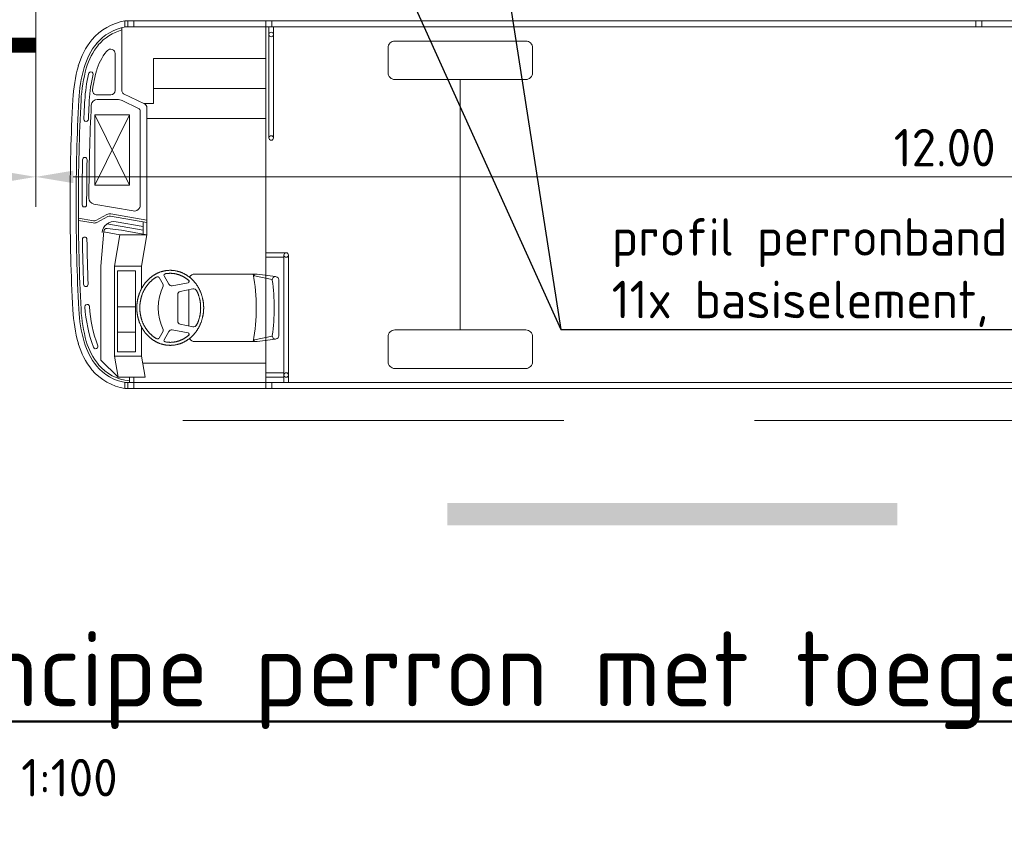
# Model space of a CAD drawing. Header units: metres. Extents: x -699 to 2316, y -1199 to 781.
# Tile 526 of 593: x 1160.99 to 1167.55, y -285.25 to -279.84. Entities that reach past the tile are written whole.
import ezdxf
from ezdxf import colors
from ezdxf.entities.mleader import LeaderData, LeaderLine
from ezdxf.math import Vec2, Vec3

# ---------------------------------------------------------------- set-up
doc = ezdxf.new("R2010")
doc.units = ezdxf.units.M
doc.header["$PDMODE"] = 1
doc.linetypes.add('HIDDENX2', pattern=[19.05, 12.7, -6.35])
doc.linetypes.add('VW-3-3_STREEP', pattern=[6, 3, -3])
for name, color, linetype, lineweight in [('N-WE-VH-KANTVERHARDING-G', 210, 'Continuous', 35), ('N-WE-VW-MARKERING_LANGS_STREEP_33-G', 7, 'VW-3-3_STREEP', 13), ('N-WE-VW-MARKERING_LANGS_STREEP_DOORGETROKKEN-G', 7, 'Continuous', 13), ('X-XX-AL-AANKLEDING-G', 7, 'Continuous', 35), ('X-XX-AL-M', 7, 'Continuous', 18), ('X-XX-AL-T25', 7, 'Continuous', 25), ('X-XX-AL-T50', 130, 'Continuous', 50)]:
    doc.layers.add(name, color=color, linetype=linetype, lineweight=lineweight)
doc.styles.add('NLCS-ISO-M100-T25', font='NLCS-ISO.ttf', dxfattribs={"height": 0.25})
doc.styles.add('NLCS-ISO-M100-T50', font='NLCS-ISO.ttf', dxfattribs={"height": 0.5})
doc.dimstyles.new('NLCS-M100-T25-PIJL_A_L2_H1', dxfattribs={"dimscale": 0.1, "dimtxt": 2.5, "dimasz": 2.5, "dimexe": 2, "dimexo": 2, "dimgap": 0.7, "dimtad": 1, "dimzin": 0, "dimdsep": 46, "dimtxsty": 'NLCS-ISO-M100-T25', "dimcen": 0, "dimdle": 2, "dimclrd": 256, "dimclre": 256, "dimclrt": 256, "dimadec": 1, "dimazin": 0, "dimtfac": 1, "dimtdec": 3, "dimtofl": 0, "dimtmove": 0, "dimatfit": 3, "dimfxl": 2, "dimtfillclr": 256, "dimtolj": 1, "dimtzin": 0, "dimlwd": -1, "dimlwe": -1, "dimarcsym": 0})

# ---------------------------------------------------------------- blocks, each defined once
blk = doc.blocks.new('bus12metertypetekening')
at = {"color": 253, "lineweight": 5}
for p, q in [((11.665, 1.225), (0.365, 1.225)), ((0.365, 1.225), (0.365, 1.185)), ((0.3684, 1.185), (11.6623, 1.185)), ((0.385, 1.225), (0.385, 1.185)), ((0.425, 1.225), (0.425, 1.185)), ((1.305, 1.225), (1.305, 1.185)), ((1.305, 1.185), (1.305, 0.23)), ((1.325, 1.185), (1.325, 0.445)), ((1.345, 1.225), (1.345, 1.185)), ((1.355, 1.185), (1.355, 0.445)), ((6.035, 1.185), (6.035, 1.225)), ((6.075, 1.185), (6.075, 1.225)), ((0.345, 1.18), (0.345, 0.7576)), ((0.3, 1.0069), (0.3, 0.7617)), ((1.305, 0.975), (0.555, 0.975)), ((0.555, 0.675), (0.555, 0.975)), ((2.6, 0.8347), (2.6, -0.8347)), ((0.27, 0.7317), (0.1791, 0.7317)), ((0.495, 0.6732), (0.3563, 0.7396)), ((1.305, 0.775), (0.555, 0.775)), ((0.3131, 0.7017), (0.1808, 0.7017)), ((0.4556, 0.6421), (0.3477, 0.6938)), ((0.555, 0.675), (0.4911, 0.675)), ((0.1652, 0.1298), (0.1652, 0.5998)), ((0.395, 0.1298), (0.1652, 0.5998)), ((0.1652, 0.1298), (0.395, 0.5998)), ((0.395, 0.5998), (0.1652, 0.5998)), ((0.395, 0.1298), (0.395, 0.5998)), ((0.467, -0.0022), (0.467, 0.6241)), ((0.512, -0.2), (0.512, 0.6461)), ((1.305, 0.575), (0.512, 0.575)), ((1.305, 0.23), (1.305, -0.4707)), ((0.395, 0.1298), (0.1652, 0.1298)), ((0.4201, -0.0416), (0.158, 0.0046)), ((0.1714, -0.1041), (0.2449, -0.065)), ((0.512, -0.1035), (0.2707, -0.061)), ((0.1553, -0.1066), (0.0551, -0.089)), ((0.1527, -0.1214), (0.0552, -0.1042)), ((0.1784, -0.1173), (0.252, -0.0783)), ((0.487, -0.1702), (0.2454, -0.1276)), ((0.512, -0.1188), (0.268, -0.0757)), ((0.487, -0.1448), (0.3069, -0.1131)), ((0.487, -0.1956), (0.487, -0.1144)), ((0.205, -0.41), (0.224, -0.1769)), ((0.332, -0.2), (0.2237, -0.1809)), ((0.3412, -0.1699), (0.2463, -0.1586)), ((0.512, -0.2), (0.3412, -0.1699)), ((0.295, -0.41), (0.332, -0.2)), ((0.512, -0.2), (0.332, -0.2)), ((0.475, -0.41), (0.512, -0.2)), ((1.44, -0.32), (1.305, -0.32)), ((1.425, -0.35), (1.305, -0.35)), ((1.425, -1.185), (1.425, -0.335)), ((1.455, -1.185), (1.455, -0.335)), ((0.205, -1.0355), (0.205, -0.41)), ((0.295, -1.01), (0.295, -0.41)), ((0.295, -0.41), (0.475, -0.41)), ((0.315, -0.98), (0.315, -0.44)), ((0.315, -0.44), (0.435, -0.44)), ((0.435, -0.98), (0.435, -0.44)), ((0.475, -0.56), (0.475, -0.41)), ((0.6194, -0.5324), (0.5925, -0.4854)), ((0.6581, -0.5296), (0.6264, -0.4741)), ((0.7869, -0.5204), (0.6789, -0.5394)), ((0.79, -0.5185), (0.79, -0.504)), ((1.2333, -0.462), (0.83, -0.462)), ((1.3463, -0.4972), (1.2283, -0.4732)), ((1.2466, -0.4629), (1.3689, -0.4792)), ((1.305, -0.9033), (1.305, -0.4707)), ((1.3689, -0.4792), (1.3726, -0.4797)), ((1.39, -0.4995), (1.39, -0.687)), ((0.8166, -0.5608), (0.7328, -0.5786)), ((0.79, -0.8076), (0.79, -0.5664)), ((0.717, -0.7758), (0.717, -0.5982)), ((0.435, -0.68), (0.315, -0.68)), ((1.39, -0.8745), (1.39, -0.687)), ((0.435, -0.85), (0.315, -0.85)), ((0.475, -1.01), (0.475, -0.8137)), ((0.6194, -0.8416), (0.5925, -0.8886)), ((0.6581, -0.8443), (0.6264, -0.8999)), ((0.7869, -0.8535), (0.6789, -0.8346)), ((0.8166, -0.8132), (0.7328, -0.7954)), ((0.79, -0.87), (0.79, -0.8555)), ((1.2333, -0.912), (0.83, -0.912)), ((1.3463, -0.8768), (1.2283, -0.9008)), ((1.2466, -0.9111), (1.3689, -0.8948)), ((1.305, -1.185), (1.305, -0.9033)), ((1.3689, -0.8948), (1.3726, -0.8943)), ((0.435, -0.98), (0.315, -0.98)), ((0.205, -1.0355), (0.3197, -1.15)), ((0.475, -1.01), (0.295, -1.01)), ((0.295, -1.01), (0.3197, -1.15)), ((0.475, -1.01), (0.4997, -1.15)), ((1.305, -1.055), (0.4829, -1.055)), ((0.3197, -1.15), (0.4997, -1.15)), ((0.395, -1.185), (0.395, -1.15)), ((0.425, -1.185), (0.425, -1.15)), ((1.425, -1.12), (1.305, -1.12)), ((1.425, -1.15), (1.305, -1.15)), ((11.6623, -1.185), (0.365, -1.185)), ((0.365, -1.225), (0.365, -1.185)), ((11.665, -1.225), (0.365, -1.225)), ((0.385, -1.225), (0.385, -1.185)), ((0.425, -1.225), (0.425, -1.185)), ((0.425, -1.185), (0.4258, -1.185)), ((1.305, -1.225), (1.305, -1.185)), ((1.345, -1.225), (1.345, -1.185))]:
    blk.add_line(p, q, dxfattribs=at)
at = {"color": 253, "lineweight": 5, "flags": 128}
for points in [[(2.1639, 0.8347, -0.414214), (2.1189, 0.8797), (2.1189, 1.0461, -0.414214), (2.1639, 1.0911), (3.0361, 1.0911, -0.414214), (3.0811, 1.0461), (3.0811, 0.8797, -0.414214), (3.0361, 0.8347)], [(2.1639, -0.8347, 0.414214), (2.1189, -0.8797), (2.1189, -1.0461, 0.414214), (2.1639, -1.0911), (3.0361, -1.0911, 0.414214), (3.0811, -1.0461), (3.0811, -0.8797, 0.414214), (3.0361, -0.8347)]]:
    blk.add_lwpolyline(points, format="xyb", close=True, dxfattribs=at)
at = {"color": 253, "lineweight": 5}
blk.add_lwpolyline([(0.888, -0.687, 0.177238), (0.8881, -0.6874, 0.102788), (0.8886, -0.6877, 0.064206), (0.8892, -0.6879, 0.050703), (0.89, -0.688, 0.050703), (0.8907, -0.6879, 0.064206), (0.8914, -0.6877, 0.102788), (0.8918, -0.6874, 0.177238), (0.892, -0.687, 0.177238), (0.8918, -0.6866, 0.102788), (0.8914, -0.6863, 0.064206), (0.8907, -0.6861, 0.050703), (0.89, -0.686, 0.050703), (0.8892, -0.6861, 0.064206), (0.8886, -0.6863, 0.102788), (0.8881, -0.6866, 0.177238)], format="xyb", close=True, dxfattribs=at)
for points in [[(0.667, -0.937, 0), (0.6699, -0.937, 0), (0.6728, -0.9369, 0), (0.6757, -0.9368, 0), (0.6786, -0.9367, 0), (0.6814, -0.9365, 0), (0.6843, -0.9362, 0), (0.6872, -0.936, 0), (0.6901, -0.9357, 0), (0.693, -0.9353, 0), (0.6958, -0.9349, 0), (0.6987, -0.9345, 0), (0.7016, -0.934, 0), (0.7044, -0.9334, 0), (0.7073, -0.9329, 0), (0.7101, -0.9323, 0), (0.7129, -0.9316, 0), (0.7158, -0.9309, 0), (0.7186, -0.9302, 0), (0.7214, -0.9294, 0), (0.7242, -0.9286, 0), (0.727, -0.9278, 0), (0.7298, -0.9269, 0), (0.7325, -0.9259, 0), (0.7353, -0.925, 0), (0.738, -0.9239, 0), (0.7408, -0.9229, 0), (0.7435, -0.9218, 0), (0.7462, -0.9207, 0), (0.7489, -0.9195, 0), (0.7516, -0.9183, 0), (0.7542, -0.917, 0), (0.7569, -0.9157, 0), (0.7595, -0.9144, 0), (0.7622, -0.913, 0), (0.7648, -0.9116, 0), (0.7674, -0.9102, 0), (0.7699, -0.9087, 0), (0.7725, -0.9072, 0), (0.775, -0.9056, 0), (0.7775, -0.904, 0), (0.78, -0.9024, 0), (0.7825, -0.9007, 0), (0.785, -0.899, 0), (0.7874, -0.8973, 0), (0.7898, -0.8955, 0), (0.7923, -0.8937, 0), (0.7946, -0.8919, 0), (0.797, -0.89, 0), (0.7993, -0.8881, 0), (0.8016, -0.8862, 0), (0.8039, -0.8842, 0), (0.8062, -0.8822, 0), (0.8085, -0.8801, 0), (0.8107, -0.878, 0), (0.8129, -0.8759, 0), (0.815, -0.8738, 0), (0.8172, -0.8716, 0), (0.8193, -0.8694, 0), (0.8214, -0.8672, 0), (0.8235, -0.8649, 0), (0.8255, -0.8626, 0), (0.8275, -0.8603, 0), (0.8295, -0.8579, 0), (0.8315, -0.8556, 0), (0.8334, -0.8532, 0), (0.8353, -0.8507, 0), (0.8372, -0.8482, 0), (0.8391, -0.8458, 0), (0.8409, -0.8432, 0), (0.8427, -0.8407, 0), (0.8445, -0.8381, 0), (0.8462, -0.8355, 0), (0.8479, -0.8329, 0), (0.8496, -0.8302, 0), (0.8512, -0.8276, 0), (0.8528, -0.8249, 0), (0.8544, -0.8222, 0), (0.8559, -0.8194, 0), (0.8575, -0.8167, 0), (0.8589, -0.8139, 0), (0.8604, -0.8111, 0), (0.8618, -0.8082, 0), (0.8632, -0.8054, 0), (0.8645, -0.8025, 0), (0.8659, -0.7996, 0), (0.8672, -0.7967, 0), (0.8684, -0.7938, 0), (0.8696, -0.7909, 0), (0.8708, -0.7879, 0), (0.872, -0.7849, 0), (0.8731, -0.7819, 0), (0.8742, -0.7789, 0), (0.8752, -0.7759, 0), (0.8762, -0.7728, 0), (0.8772, -0.7698, 0), (0.8781, -0.7667, 0), (0.879, -0.7636, 0), (0.8799, -0.7605, 0), (0.8807, -0.7574, 0), (0.8815, -0.7543, 0), (0.8823, -0.7512, 0), (0.883, -0.748, 0), (0.8837, -0.7449, 0), (0.8843, -0.7417, 0), (0.885, -0.7386, 0), (0.8855, -0.7354, 0), (0.8861, -0.7322, 0), (0.8866, -0.729, 0), (0.8871, -0.7258, 0), (0.8875, -0.7226, 0), (0.8879, -0.7194, 0), (0.8882, -0.7161, 0), (0.8886, -0.7129, 0), (0.8888, -0.7097, 0), (0.8891, -0.7064, 0), (0.8893, -0.7032, 0), (0.8895, -0.7, 0), (0.8896, -0.6967, 0), (0.8897, -0.6935, 0), (0.8897, -0.6902, 0), (0.8898, -0.687, 0), (0.8897, -0.6838, 0), (0.8897, -0.6805, 0), (0.8896, -0.6773, 0), (0.8895, -0.674, 0), (0.8893, -0.6708, 0), (0.8891, -0.6675, 0), (0.8888, -0.6643, 0), (0.8886, -0.6611, 0), (0.8882, -0.6579, 0), (0.8879, -0.6546, 0), (0.8875, -0.6514, 0), (0.8871, -0.6482, 0), (0.8866, -0.645, 0), (0.8861, -0.6418, 0), (0.8855, -0.6386, 0), (0.885, -0.6354, 0), (0.8843, -0.6323, 0), (0.8837, -0.6291, 0), (0.883, -0.626, 0), (0.8823, -0.6228, 0), (0.8815, -0.6197, 0), (0.8807, -0.6166, 0), (0.8799, -0.6135, 0), (0.879, -0.6104, 0), (0.8781, -0.6073, 0), (0.8772, -0.6042, 0), (0.8762, -0.6012, 0), (0.8752, -0.5981, 0), (0.8742, -0.5951, 0), (0.8731, -0.5921, 0), (0.872, -0.5891, 0), (0.8708, -0.5861, 0), (0.8696, -0.5831, 0), (0.8684, -0.5802, 0), (0.8672, -0.5773, 0), (0.8659, -0.5744, 0), (0.8645, -0.5715, 0), (0.8632, -0.5686, 0), (0.8618, -0.5658, 0), (0.8604, -0.5629, 0), (0.8589, -0.5601, 0), (0.8575, -0.5573, 0), (0.8559, -0.5546, 0), (0.8544, -0.5518, 0), (0.8528, -0.5491, 0), (0.8512, -0.5464, 0), (0.8496, -0.5437, 0), (0.8479, -0.5411, 0), (0.8462, -0.5385, 0), (0.8445, -0.5359, 0), (0.8427, -0.5333, 0), (0.8409, -0.5308, 0), (0.8391, -0.5282, 0), (0.8372, -0.5257, 0), (0.8353, -0.5233, 0), (0.8334, -0.5208, 0), (0.8315, -0.5184, 0), (0.8295, -0.516, 0), (0.8275, -0.5137, 0), (0.8255, -0.5114, 0), (0.8235, -0.5091, 0), (0.8214, -0.5068, 0), (0.8193, -0.5046, 0), (0.8172, -0.5024, 0), (0.815, -0.5002, 0), (0.8129, -0.4981, 0), (0.8107, -0.4959, 0), (0.8085, -0.4939, 0), (0.8062, -0.4918, 0), (0.8039, -0.4898, 0), (0.8016, -0.4878, 0), (0.7993, -0.4859, 0), (0.797, -0.484, 0), (0.7946, -0.4821, 0), (0.7923, -0.4803, 0), (0.7898, -0.4785, 0), (0.7874, -0.4767, 0), (0.785, -0.4749, 0), (0.7825, -0.4732, 0), (0.78, -0.4716, 0), (0.7775, -0.47, 0), (0.775, -0.4684, 0), (0.7725, -0.4668, 0), (0.7699, -0.4653, 0), (0.7674, -0.4638, 0), (0.7648, -0.4624, 0), (0.7622, -0.461, 0), (0.7595, -0.4596, 0), (0.7569, -0.4583, 0), (0.7542, -0.457, 0), (0.7516, -0.4557, 0), (0.7489, -0.4545, 0), (0.7462, -0.4533, 0), (0.7435, -0.4522, 0), (0.7408, -0.4511, 0), (0.738, -0.45, 0), (0.7353, -0.449, 0), (0.7325, -0.4481, 0), (0.7298, -0.4471, 0), (0.727, -0.4462, 0), (0.7242, -0.4454, 0), (0.7214, -0.4446, 0), (0.7186, -0.4438, 0), (0.7158, -0.4431, 0), (0.7129, -0.4424, 0), (0.7101, -0.4417, 0), (0.7073, -0.4411, 0), (0.7044, -0.4405, 0), (0.7016, -0.44, 0), (0.6987, -0.4395, 0), (0.6958, -0.4391, 0), (0.693, -0.4387, 0), (0.6901, -0.4383, 0), (0.6872, -0.438, 0), (0.6843, -0.4378, 0), (0.6814, -0.4375, 0), (0.6786, -0.4373, 0), (0.6757, -0.4372, 0), (0.6728, -0.4371, 0), (0.6699, -0.437, 0), (0.667, -0.437, 0), (0.6641, -0.437, 0), (0.6612, -0.4371, 0), (0.6583, -0.4372, 0), (0.6554, -0.4373, 0), (0.6525, -0.4375, 0), (0.6497, -0.4378, 0), (0.6468, -0.438, 0), (0.6439, -0.4383, 0), (0.641, -0.4387, 0), (0.6382, -0.4391, 0), (0.6353, -0.4395, 0), (0.6324, -0.44, 0), (0.6296, -0.4405, 0), (0.6267, -0.4411, 0), (0.6239, -0.4417, 0), (0.6211, -0.4424, 0), (0.6182, -0.4431, 0), (0.6154, -0.4438, 0), (0.6126, -0.4446, 0), (0.6098, -0.4454, 0), (0.607, -0.4462, 0), (0.6042, -0.4471, 0), (0.6015, -0.4481, 0), (0.5987, -0.449, 0), (0.596, -0.45, 0), (0.5932, -0.4511, 0), (0.5905, -0.4522, 0), (0.5878, -0.4533, 0), (0.5851, -0.4545, 0), (0.5824, -0.4557, 0), (0.5798, -0.457, 0), (0.5771, -0.4583, 0), (0.5745, -0.4596, 0), (0.5718, -0.461, 0), (0.5692, -0.4624, 0), (0.5666, -0.4638, 0), (0.5641, -0.4653, 0), (0.5615, -0.4668, 0), (0.559, -0.4684, 0), (0.5565, -0.47, 0), (0.554, -0.4716, 0), (0.5515, -0.4732, 0), (0.549, -0.4749, 0), (0.5466, -0.4767, 0), (0.5441, -0.4785, 0), (0.5417, -0.4803, 0), (0.5394, -0.4821, 0), (0.537, -0.484, 0), (0.5347, -0.4859, 0), (0.5324, -0.4878, 0), (0.5301, -0.4898, 0), (0.5278, -0.4918, 0), (0.5255, -0.4939, 0), (0.5233, -0.496, 0), (0.5211, -0.4981, 0), (0.519, -0.5002, 0), (0.5168, -0.5024, 0), (0.5147, -0.5046, 0), (0.5126, -0.5068, 0), (0.5105, -0.5091, 0), (0.5085, -0.5114, 0), (0.5065, -0.5137, 0), (0.5045, -0.5161, 0), (0.5025, -0.5184, 0), (0.5006, -0.5208, 0), (0.4987, -0.5233, 0), (0.4968, -0.5258, 0), (0.4949, -0.5282, 0), (0.4931, -0.5308, 0), (0.4913, -0.5333, 0), (0.4895, -0.5359, 0), (0.4878, -0.5385, 0), (0.4861, -0.5411, 0), (0.4844, -0.5438, 0), (0.4828, -0.5464, 0), (0.4812, -0.5491, 0), (0.4796, -0.5518, 0), (0.4781, -0.5546, 0), (0.4765, -0.5573, 0), (0.4751, -0.5601, 0), (0.4736, -0.5629, 0), (0.4722, -0.5658, 0), (0.4708, -0.5686, 0), (0.4695, -0.5715, 0), (0.4681, -0.5744, 0), (0.4668, -0.5773, 0), (0.4656, -0.5802, 0), (0.4644, -0.5831, 0), (0.4632, -0.5861, 0), (0.462, -0.5891, 0), (0.4609, -0.5921, 0), (0.4598, -0.5951, 0), (0.4588, -0.5981, 0), (0.4578, -0.6012, 0), (0.4568, -0.6042, 0), (0.4559, -0.6073, 0), (0.455, -0.6104, 0), (0.4541, -0.6135, 0), (0.4533, -0.6166, 0), (0.4525, -0.6197, 0), (0.4517, -0.6228, 0), (0.451, -0.626, 0), (0.4503, -0.6291, 0), (0.4496, -0.6323, 0), (0.449, -0.6354, 0), (0.4485, -0.6386, 0), (0.4479, -0.6418, 0), (0.4474, -0.645, 0), (0.4469, -0.6482, 0), (0.4465, -0.6514, 0), (0.4461, -0.6546, 0), (0.4458, -0.6579, 0), (0.4454, -0.6611, 0), (0.4452, -0.6643, 0), (0.4449, -0.6675, 0), (0.4447, -0.6708, 0), (0.4445, -0.674, 0), (0.4444, -0.6773, 0), (0.4443, -0.6805, 0), (0.4443, -0.6838, 0), (0.4442, -0.687, 0), (0.4443, -0.6902, 0), (0.4443, -0.6935, 0), (0.4444, -0.6967, 0), (0.4445, -0.7, 0), (0.4447, -0.7032, 0), (0.4449, -0.7065, 0), (0.4452, -0.7097, 0), (0.4454, -0.7129, 0), (0.4458, -0.7161, 0), (0.4461, -0.7194, 0), (0.4465, -0.7226, 0), (0.4469, -0.7258, 0), (0.4474, -0.729, 0), (0.4479, -0.7322, 0), (0.4485, -0.7354, 0), (0.449, -0.7386, 0), (0.4497, -0.7417, 0), (0.4503, -0.7449, 0), (0.451, -0.748, 0), (0.4517, -0.7512, 0), (0.4525, -0.7543, 0), (0.4533, -0.7574, 0), (0.4541, -0.7605, 0), (0.455, -0.7636, 0), (0.4559, -0.7667, 0), (0.4568, -0.7698, 0), (0.4578, -0.7728, 0), (0.4588, -0.7759, 0), (0.4598, -0.7789, 0), (0.4609, -0.7819, 0), (0.462, -0.7849, 0), (0.4632, -0.7879, 0), (0.4644, -0.7909, 0), (0.4656, -0.7938, 0), (0.4668, -0.7967, 0), (0.4681, -0.7996, 0), (0.4695, -0.8025, 0), (0.4708, -0.8054, 0), (0.4722, -0.8082, 0), (0.4736, -0.8111, 0), (0.4751, -0.8139, 0), (0.4765, -0.8167, 0), (0.4781, -0.8194, 0), (0.4796, -0.8222, 0), (0.4812, -0.8249, 0), (0.4828, -0.8276, 0), (0.4844, -0.8302, 0), (0.4861, -0.8329, 0), (0.4878, -0.8355, 0), (0.4896, -0.8381, 0), (0.4913, -0.8407, 0), (0.4931, -0.8432, 0), (0.4949, -0.8458, 0), (0.4968, -0.8482, 0), (0.4987, -0.8507, 0), (0.5006, -0.8532, 0), (0.5025, -0.8556, 0), (0.5045, -0.8579, 0), (0.5065, -0.8603, 0), (0.5085, -0.8626, 0), (0.5105, -0.8649, 0), (0.5126, -0.8672, 0), (0.5147, -0.8694, 0), (0.5168, -0.8716, 0), (0.519, -0.8738, 0), (0.5211, -0.8759, 0), (0.5233, -0.878, 0), (0.5256, -0.8801, 0), (0.5278, -0.8822, 0), (0.5301, -0.8842, 0), (0.5324, -0.8862, 0), (0.5347, -0.8881, 0), (0.537, -0.89, 0), (0.5394, -0.8919, 0), (0.5418, -0.8937, 0), (0.5442, -0.8955, 0), (0.5466, -0.8973, 0), (0.549, -0.8991, 0), (0.5515, -0.9008, 0), (0.554, -0.9024, 0), (0.5565, -0.904, 0), (0.559, -0.9056, 0), (0.5615, -0.9072, 0), (0.5641, -0.9087, 0), (0.5667, -0.9102, 0), (0.5692, -0.9116, 0), (0.5718, -0.913, 0), (0.5745, -0.9144, 0), (0.5771, -0.9157, 0), (0.5798, -0.917, 0), (0.5824, -0.9183, 0), (0.5851, -0.9195, 0), (0.5878, -0.9207, 0), (0.5905, -0.9218, 0), (0.5932, -0.9229, 0), (0.596, -0.9239, 0), (0.5987, -0.925, 0), (0.6015, -0.9259, 0), (0.6042, -0.9269, 0), (0.607, -0.9278, 0), (0.6098, -0.9286, 0), (0.6126, -0.9294, 0), (0.6154, -0.9302, 0), (0.6182, -0.9309, 0), (0.6211, -0.9316, 0), (0.6239, -0.9323, 0), (0.6267, -0.9329, 0), (0.6296, -0.9334, 0), (0.6324, -0.934, 0), (0.6353, -0.9345, 0), (0.6382, -0.9349, 0), (0.641, -0.9353, 0), (0.6439, -0.9357, 0), (0.6468, -0.936, 0), (0.6497, -0.9362, 0), (0.6526, -0.9365, 0), (0.6554, -0.9367, 0), (0.6583, -0.9368, 0), (0.6612, -0.9369, 0), (0.6641, -0.937, 0), (0.667, -0.937, 0)], [(0.7883, -0.5027, 0), (0.7866, -0.5013, 0), (0.7845, -0.4995, 0), (0.7823, -0.4978, 0), (0.7801, -0.4962, 0), (0.7779, -0.4945, 0), (0.7757, -0.4929, 0), (0.7735, -0.4913, 0), (0.7713, -0.4898, 0), (0.769, -0.4883, 0), (0.7668, -0.4868, 0), (0.7645, -0.4853, 0), (0.7622, -0.4839, 0), (0.7598, -0.4825, 0), (0.7575, -0.4812, 0), (0.7552, -0.4799, 0), (0.7528, -0.4786, 0), (0.7504, -0.4774, 0), (0.748, -0.4762, 0), (0.7456, -0.475, 0), (0.7432, -0.4739, 0), (0.7408, -0.4728, 0), (0.7384, -0.4717, 0), (0.7359, -0.4707, 0), (0.7335, -0.4697, 0), (0.731, -0.4688, 0), (0.7285, -0.4678, 0), (0.726, -0.467, 0), (0.7235, -0.4661, 0), (0.721, -0.4653, 0), (0.7185, -0.4645, 0), (0.716, -0.4638, 0), (0.7134, -0.4631, 0), (0.7109, -0.4625, 0), (0.7083, -0.4618, 0), (0.7058, -0.4612, 0), (0.7032, -0.4607, 0), (0.7007, -0.4602, 0), (0.6981, -0.4597, 0), (0.6955, -0.4593, 0), (0.693, -0.4589, 0), (0.6904, -0.4585, 0), (0.6878, -0.4582, 0), (0.6852, -0.4579, 0), (0.6826, -0.4577, 0), (0.68, -0.4575, 0), (0.6774, -0.4573, 0), (0.6748, -0.4572, 0), (0.6722, -0.4571, 0), (0.6696, -0.457, 0), (0.667, -0.457, 0), (0.6644, -0.457, 0), (0.6618, -0.4571, 0), (0.6592, -0.4572, 0), (0.6566, -0.4573, 0), (0.654, -0.4575, 0), (0.6514, -0.4577, 0), (0.6488, -0.4579, 0), (0.6463, -0.4582, 0), (0.6437, -0.4585, 0), (0.6411, -0.4589, 0), (0.6385, -0.4593, 0), (0.6359, -0.4597, 0), (0.6334, -0.4602, 0), (0.6333, -0.4602, 0)], [(0.5779, -0.4805, 0), (0.5765, -0.4812, 0), (0.5742, -0.4826, 0), (0.5719, -0.4839, 0), (0.5696, -0.4853, 0), (0.5673, -0.4868, 0), (0.565, -0.4883, 0), (0.5627, -0.4898, 0), (0.5605, -0.4913, 0), (0.5583, -0.4929, 0), (0.5561, -0.4945, 0), (0.5539, -0.4962, 0), (0.5517, -0.4978, 0), (0.5496, -0.4996, 0), (0.5474, -0.5013, 0), (0.5453, -0.5031, 0), (0.5432, -0.5049, 0), (0.5412, -0.5067, 0), (0.5391, -0.5086, 0), (0.5371, -0.5105, 0), (0.5351, -0.5124, 0), (0.5331, -0.5144, 0), (0.5311, -0.5163, 0), (0.5292, -0.5184, 0), (0.5273, -0.5204, 0), (0.5254, -0.5225, 0), (0.5235, -0.5246, 0), (0.5217, -0.5267, 0), (0.5198, -0.5289, 0), (0.518, -0.5311, 0), (0.5163, -0.5333, 0), (0.5145, -0.5355, 0), (0.5128, -0.5378, 0), (0.5111, -0.5401, 0), (0.5094, -0.5424, 0), (0.5078, -0.5447, 0), (0.5061, -0.5471, 0), (0.5045, -0.5495, 0), (0.503, -0.5519, 0), (0.5014, -0.5543, 0), (0.4999, -0.5568, 0), (0.4984, -0.5593, 0), (0.497, -0.5618, 0), (0.4956, -0.5643, 0), (0.4942, -0.5669, 0), (0.4928, -0.5694, 0), (0.4914, -0.572, 0), (0.4901, -0.5746, 0), (0.4889, -0.5773, 0), (0.4876, -0.5799, 0), (0.4864, -0.5826, 0), (0.4852, -0.5853, 0), (0.484, -0.588, 0), (0.4829, -0.5907, 0), (0.4818, -0.5934, 0), (0.4808, -0.5962, 0), (0.4797, -0.599, 0), (0.4787, -0.6017, 0), (0.4778, -0.6045, 0), (0.4768, -0.6074, 0), (0.4759, -0.6102, 0), (0.475, -0.613, 0), (0.4742, -0.6159, 0), (0.4734, -0.6188, 0), (0.4726, -0.6216, 0), (0.4719, -0.6245, 0), (0.4712, -0.6274, 0), (0.4705, -0.6303, 0), (0.4699, -0.6333, 0), (0.4693, -0.6362, 0), (0.4687, -0.6391, 0), (0.4682, -0.6421, 0), (0.4677, -0.6451, 0), (0.4672, -0.648, 0), (0.4668, -0.651, 0), (0.4664, -0.654, 0), (0.466, -0.657, 0), (0.4657, -0.6599, 0), (0.4654, -0.6629, 0), (0.4651, -0.6659, 0), (0.4649, -0.6689, 0), (0.4647, -0.672, 0), (0.4645, -0.675, 0), (0.4644, -0.678, 0), (0.4643, -0.681, 0), (0.4643, -0.684, 0), (0.4643, -0.687, 0), (0.4643, -0.69, 0), (0.4643, -0.693, 0), (0.4644, -0.696, 0), (0.4645, -0.6991, 0), (0.4647, -0.7021, 0), (0.4649, -0.7051, 0), (0.4651, -0.7081, 0), (0.4654, -0.7111, 0), (0.4657, -0.7141, 0), (0.466, -0.7171, 0), (0.4664, -0.72, 0), (0.4668, -0.723, 0), (0.4672, -0.726, 0), (0.4677, -0.729, 0), (0.4682, -0.7319, 0), (0.4687, -0.7349, 0), (0.4693, -0.7378, 0), (0.4699, -0.7407, 0), (0.4705, -0.7437, 0), (0.4712, -0.7466, 0), (0.4719, -0.7495, 0), (0.4726, -0.7524, 0), (0.4734, -0.7553, 0), (0.4742, -0.7581, 0), (0.475, -0.761, 0), (0.4759, -0.7638, 0), (0.4768, -0.7667, 0), (0.4778, -0.7695, 0), (0.4787, -0.7723, 0), (0.4797, -0.7751, 0), (0.4808, -0.7778, 0), (0.4818, -0.7806, 0), (0.4829, -0.7833, 0), (0.484, -0.786, 0), (0.4852, -0.7888, 0), (0.4864, -0.7914, 0), (0.4876, -0.7941, 0), (0.4889, -0.7968, 0), (0.4901, -0.7994, 0), (0.4914, -0.802, 0), (0.4928, -0.8046, 0), (0.4941, -0.8072, 0), (0.4955, -0.8097, 0), (0.497, -0.8122, 0), (0.4984, -0.8147, 0), (0.4999, -0.8172, 0), (0.5014, -0.8197, 0), (0.503, -0.8221, 0), (0.5045, -0.8245, 0), (0.5061, -0.8269, 0), (0.5077, -0.8293, 0), (0.5094, -0.8316, 0), (0.5111, -0.8339, 0), (0.5128, -0.8362, 0), (0.5145, -0.8385, 0), (0.5162, -0.8407, 0), (0.518, -0.8429, 0), (0.5198, -0.8451, 0), (0.5216, -0.8473, 0), (0.5235, -0.8494, 0), (0.5254, -0.8515, 0), (0.5273, -0.8536, 0), (0.5292, -0.8556, 0), (0.5311, -0.8577, 0), (0.5331, -0.8596, 0), (0.5351, -0.8616, 0), (0.5371, -0.8635, 0), (0.5391, -0.8654, 0), (0.5412, -0.8673, 0), (0.5432, -0.8691, 0), (0.5453, -0.8709, 0), (0.5474, -0.8727, 0), (0.5496, -0.8745, 0), (0.5517, -0.8762, 0), (0.5539, -0.8778, 0), (0.5561, -0.8795, 0), (0.5583, -0.8811, 0), (0.5605, -0.8827, 0), (0.5627, -0.8842, 0), (0.565, -0.8857, 0), (0.5673, -0.8872, 0), (0.5696, -0.8887, 0), (0.5719, -0.8901, 0), (0.5742, -0.8914, 0), (0.5765, -0.8928, 0), (0.5776, -0.8934, 0)], [(0.8423, -0.8025, 0), (0.8426, -0.802, 0), (0.8439, -0.7994, 0), (0.8452, -0.7967, 0), (0.8464, -0.7941, 0), (0.8476, -0.7914, 0), (0.8488, -0.7887, 0), (0.85, -0.786, 0), (0.8511, -0.7833, 0), (0.8522, -0.7806, 0), (0.8533, -0.7778, 0), (0.8543, -0.775, 0), (0.8553, -0.7723, 0), (0.8563, -0.7695, 0), (0.8572, -0.7666, 0), (0.8581, -0.7638, 0), (0.859, -0.761, 0), (0.8598, -0.7581, 0), (0.8606, -0.7552, 0), (0.8614, -0.7524, 0), (0.8621, -0.7495, 0), (0.8628, -0.7466, 0), (0.8635, -0.7437, 0), (0.8641, -0.7407, 0), (0.8647, -0.7378, 0), (0.8653, -0.7349, 0), (0.8659, -0.7319, 0), (0.8664, -0.7289, 0), (0.8668, -0.726, 0), (0.8673, -0.723, 0), (0.8677, -0.72, 0), (0.868, -0.717, 0), (0.8683, -0.7141, 0), (0.8686, -0.7111, 0), (0.8689, -0.7081, 0), (0.8691, -0.7051, 0), (0.8693, -0.702, 0), (0.8695, -0.699, 0), (0.8696, -0.696, 0), (0.8697, -0.693, 0), (0.8697, -0.69, 0), (0.8698, -0.687, 0), (0.8697, -0.684, 0), (0.8697, -0.681, 0), (0.8696, -0.6779, 0), (0.8695, -0.6749, 0), (0.8693, -0.6719, 0), (0.8691, -0.6689, 0), (0.8689, -0.6659, 0), (0.8686, -0.6629, 0), (0.8684, -0.6599, 0), (0.868, -0.6569, 0), (0.8677, -0.654, 0), (0.8673, -0.651, 0), (0.8668, -0.648, 0), (0.8664, -0.645, 0), (0.8659, -0.6421, 0), (0.8653, -0.6391, 0), (0.8647, -0.6362, 0), (0.8641, -0.6332, 0), (0.8635, -0.6303, 0), (0.8628, -0.6274, 0), (0.8621, -0.6245, 0), (0.8614, -0.6216, 0), (0.8606, -0.6187, 0), (0.8598, -0.6159, 0), (0.859, -0.613, 0), (0.8581, -0.6102, 0), (0.8572, -0.6073, 0), (0.8563, -0.6045, 0), (0.8553, -0.6017, 0), (0.8543, -0.5989, 0), (0.8533, -0.5962, 0), (0.8522, -0.5934, 0), (0.8511, -0.5907, 0), (0.85, -0.588, 0), (0.8488, -0.5852, 0), (0.8476, -0.5826, 0), (0.8464, -0.5799, 0), (0.8452, -0.5772, 0), (0.8439, -0.5746, 0), (0.8429, -0.5726, 0)], [(0.6314, -0.9134, 0), (0.6333, -0.9138, 0), (0.6359, -0.9143, 0), (0.6385, -0.9147, 0), (0.6411, -0.9151, 0), (0.6437, -0.9155, 0), (0.6462, -0.9158, 0), (0.6488, -0.9161, 0), (0.6514, -0.9163, 0), (0.654, -0.9165, 0), (0.6566, -0.9167, 0), (0.6592, -0.9168, 0), (0.6618, -0.9169, 0), (0.6644, -0.917, 0), (0.6672, -0.917, 0)], [(0.6669, -0.917, 0), (0.6696, -0.917, 0), (0.6722, -0.9169, 0), (0.6748, -0.9168, 0), (0.6774, -0.9167, 0), (0.68, -0.9165, 0), (0.6826, -0.9163, 0), (0.6852, -0.9161, 0), (0.6878, -0.9158, 0), (0.6904, -0.9155, 0), (0.6929, -0.9151, 0), (0.6955, -0.9147, 0), (0.6981, -0.9143, 0), (0.7007, -0.9138, 0), (0.7032, -0.9133, 0), (0.7058, -0.9127, 0), (0.7083, -0.9122, 0), (0.7109, -0.9115, 0), (0.7134, -0.9109, 0), (0.7159, -0.9102, 0), (0.7185, -0.9094, 0), (0.721, -0.9087, 0), (0.7235, -0.9079, 0), (0.726, -0.907, 0), (0.7285, -0.9061, 0), (0.731, -0.9052, 0), (0.7334, -0.9043, 0), (0.7359, -0.9033, 0), (0.7383, -0.9023, 0), (0.7408, -0.9012, 0), (0.7432, -0.9001, 0), (0.7456, -0.899, 0), (0.748, -0.8978, 0), (0.7504, -0.8966, 0), (0.7528, -0.8954, 0), (0.7551, -0.8941, 0), (0.7575, -0.8928, 0), (0.7598, -0.8914, 0), (0.7621, -0.8901, 0), (0.7645, -0.8886, 0), (0.7667, -0.8872, 0), (0.769, -0.8857, 0), (0.7713, -0.8842, 0), (0.7735, -0.8827, 0), (0.7757, -0.8811, 0), (0.7779, -0.8795, 0), (0.7801, -0.8778, 0), (0.7823, -0.8761, 0), (0.7844, -0.8744, 0), (0.7866, -0.8727, 0), (0.7882, -0.8713, 0)]]:
    blk.add_polyline3d(points, dxfattribs=at)
for centre in [(1.34, 1.135), (1.34, 0.445), (1.44, -0.335), (1.44, -1.135)]:
    blk.add_circle(centre, 0.015, dxfattribs=at)
for centre, radius, start, end in [((0.4247, 0.8649), 0.365, 99.41913, 139.90387), ((0.4247, 0.8649), 0.325, 99.98337, 139.90387), ((0.4247, 0.8649), 0.31, 104.9039, 139.90387), ((0.5407, 0.7834), 0.5064, 141.3062, 163.76573), ((0.5407, 0.7834), 0.4664, 141.3062, 163.76573), ((0.5407, 0.7834), 0.4514, 141.3062, 163.76573), ((0.5407, 0.7834), 0.3814, 141.3062, 163.76573), ((0.4247, 0.8649), 0.24, 137.45503, 139.90387), ((0.27, 1.0069), 0.03, 0, 137.45428), ((1.1034, 0.6369), 1.0877, 164.6425, 176.66068), ((1.1034, 0.6369), 1.0477, 164.6425, 176.66068), ((1.1034, 0.6369), 1.0327, 164.6425, 176.66068), ((1.1034, 0.6369), 1.0077, 166.62714, 176.66068), ((0.1384, 0.87), 0.0154, 359.99908, 180), ((1.1034, 0.6369), 0.9777, 166.20886, 176.66068), ((1.1034, 0.6369), 0.9627, 164.6425, 172.31499), ((0.1791, 0.7617), 0.03, 172.31506, 269.99928), ((0.27, 0.7617), 0.03, 270, 0), ((0.365, 0.7576), 0.02, 180.00037, 244.40748), ((13, 0.025), 13, 177.0224, 180.11017), ((13, 0.025), 12.96, 177.0224, 180.11017), ((13, 0.025), 12.945, 177.0224, 180.11017), ((13, 0.025), 12.92, 177.02242, 177.57675), ((13, 0.025), 12.89, 177.02632, 177.57675), ((13, 0.025), 12.875, 177.15678, 179.91533), ((0.1808, 0.6617), 0.04, 90, 177.1568), ((0.3131, 0.6217), 0.08, 64.40662, 89.99994), ((0.482, 0.6461), 0.03, 0, 64.40756), ((0.447, 0.6241), 0.02, 0, 64.40651), ((0.1065, 0.5706), 0.015, 177.57739, 357.57741), ((13, 0.025), 12.92, 178.78036, 180.11017), ((0.0979, 0.3), 0.015, 0.00093, 180), ((13, 0.025), 12.89, 178.77751, 180.1111), ((13, -0.025), 13, 179.88983, 182.97759), ((0.095, 0.0001), 0.015, 179.71094, 359.71094), ((0.165, 0.044), 0.04, 179.91534, 259.99947), ((13, -0.025), 12.96, 179.88983, 182.97759), ((13, -0.025), 12.945, 179.88983, 182.97759), ((0.2637, -0.1004), 0.04, 79.99963, 117.97565), ((0.427, -0.0022), 0.04, 260.00014, 359.99989), ((0.1597, -0.082), 0.04, 259.9997, 297.97572), ((0.1597, -0.082), 0.025, 259.99957, 297.97604), ((0.293, -0.1918), 0.08, 79.99985, 175.33423), ((0.2637, -0.1004), 0.025, 80.00064, 117.97499), ((0.2439, -0.1785), 0.02, 83.23077, 175.33511), ((0.0966, -0.23), 0.015, 0.0056, 180), ((13, -0.025), 12.92, 180.90915, 182.24008), ((13, -0.025), 12.89, 180.91126, 182.2453), ((0.5826, -0.4907), 0.0112, 27.94481, 116.27866), ((0.6341, -0.4692), 0.00906, 95.12158, 212.26953), ((0.7833, -0.5112), 0.00986, 291.13595, 59.60277), ((0.83, -0.502), 0.04, 90, 150.75775), ((-0.0357, -0.687), 1.2757, 0, 10.15845), ((1.2424, -0.454), 0.0238, 199.66023, 233.71282), ((1.2333, -0.562), 0.1, 82.40543, 90.00003), ((1.3663, -0.499), 0.02, 82.4054, 188.34193), ((0.0843, -0.687), 1.2757, 0, 8.34192), ((1.37, -0.4995), 0.02, 0, 82.40543), ((0.1049, -0.53), 0.015, 180, 359.99907), ((0.9259, -0.687), 0.3389, 154.60973, 205.39029), ((0.6107, -0.5374), 0.01, 334.60973, 29.71248), ((0.6755, -0.5197), 0.02, 209.7124, 279.97385), ((0.737, -0.5982), 0.02, 102.03427, 180), ((0.8228, -0.5821), 0.0222, 25.32922, 105.98892), ((1.1034, -0.6369), 1.0877, 183.33931, 195.35749), ((1.1034, -0.6369), 1.0477, 183.33931, 195.35749), ((1.1034, -0.6369), 1.0327, 183.33931, 195.35749), ((0.1133, -0.6791), 0.015, 3.43207, 183.43208), ((1.0181, -0.6248), 0.9214, 183.4319, 200.66428), ((1.0181, -0.6248), 0.8914, 183.4319, 200.66428), ((-0.0357, -0.687), 1.2757, 349.84155, 0.00021), ((0.0843, -0.687), 1.2757, 351.65808, 0.00021), ((0.737, -0.7758), 0.02, 180.00002, 257.96572), ((0.6107, -0.8366), 0.01, 330.28753, 25.39029), ((0.6755, -0.8543), 0.02, 80.02615, 150.2876), ((0.8228, -0.7919), 0.0222, 254.01108, 334.67078), ((0.5407, -0.7834), 0.4664, 196.23426, 218.69379), ((0.5407, -0.7834), 0.4514, 196.23426, 218.69379), ((0.5826, -0.8833), 0.0112, 243.72134, 332.05519), ((0.6341, -0.9048), 0.00906, 147.73047, 264.8784), ((0.7833, -0.8627), 0.00986, 299.57172, 68.86404), ((0.83, -0.872), 0.04, 209.3214, 270), ((1.2424, -0.92), 0.0238, 126.28717, 160.33978), ((1.2333, -0.812), 0.1, 269.99997, 277.59458), ((1.3663, -0.875), 0.02, 171.65808, 277.59462), ((1.37, -0.8745), 0.02, 277.59457, 0), ((0.5407, -0.7834), 0.5064, 196.23426, 218.69379), ((0.17, -0.9447), 0.015, 200.66257, 20.66257), ((0.4247, -0.8649), 0.365, 220.09613, 260.58082), ((0.4247, -0.8649), 0.325, 220.09613, 260.01656), ((0.4247, -0.8649), 0.31, 220.09613, 264.49536)]:
    blk.add_arc(centre, radius, start, end, dxfattribs=at)
blk = doc.blocks.new('*D2279')
at = {"layer": 'Defpoints', "color": 0, "transparency": 16777216}
for p in [(1161.0991, -279.3265), (1173.0991, -279.7615), (1173.0991, -280.889)]:
    blk.add_point(p, dxfattribs=at)
at = {"layer": 'X-XX-AL-M', "transparency": 16777216}
for p, q in [((1161.0991, -279.5265), (1161.0991, -281.089)), ((1173.0991, -279.9615), (1173.0991, -281.089)), ((1161.3491, -280.889), (1172.8491, -280.889))]:
    blk.add_line(p, q, dxfattribs=at)
for points in [[(1161.3491, -280.8473), (1161.3491, -280.9307), (1161.0991, -280.889)], [(1172.8491, -280.8473), (1172.8491, -280.9307), (1173.0991, -280.889)]]:
    blk.add_solid(points, dxfattribs=at)
at = {"layer": 'X-XX-AL-M', "transparency": 16777216, "insert": (1167.1567, -280.694), "char_height": 0.25, "attachment_point": 5, "style": 'NLCS-ISO-M100-T25'}
blk.add_mtext('\\A1;12.00', dxfattribs=at)
blk = doc.blocks.new('*D2280')
at = {"layer": 'Defpoints', "color": 0, "transparency": 16777216}
for p in [(1159.0991, -279.7615), (1161.0991, -279.7615), (1159.0991, -280.889)]:
    blk.add_point(p, dxfattribs=at)
at = {"layer": 'X-XX-AL-M', "transparency": 16777216}
for p, q in [((1159.0991, -279.9615), (1159.0991, -281.089)), ((1161.0991, -279.9615), (1161.0991, -281.089)), ((1160.8491, -280.889), (1159.3491, -280.889))]:
    blk.add_line(p, q, dxfattribs=at)
for points in [[(1159.3491, -280.8473), (1159.3491, -280.9307), (1159.0991, -280.889)], [(1160.8491, -280.8473), (1160.8491, -280.9307), (1161.0991, -280.889)]]:
    blk.add_solid(points, dxfattribs=at)
at = {"layer": 'X-XX-AL-M', "transparency": 16777216, "insert": (1160.0991, -280.694), "char_height": 0.25, "attachment_point": 5, "style": 'NLCS-ISO-M100-T25'}
blk.add_mtext('\\A1;2.00', dxfattribs=at)

msp = doc.modelspace()

# ---------------------------------------------------------------- linework, layer by layer
at = {"layer": 'N-WE-VH-KANTVERHARDING-G', "color": 8, "linetype": 'HIDDENX2', "lineweight": 5, "ltscale": 0.2}
msp.add_line((1131.5991, -282.5115), (1205.0991, -282.5115), dxfattribs=at)
at = {"layer": 'N-WE-VW-MARKERING_LANGS_STREEP_33-G', "color": 253, "linetype": 'Continuous'}
msp.add_solid([(1163.842, -283.0615), (1166.842, -283.0615), (1163.842, -283.2115), (1166.842, -283.2115)], dxfattribs=at)
at = {"layer": 'N-WE-VW-MARKERING_LANGS_STREEP_DOORGETROKKEN-G', "color": 253, "const_width": 0.1}
msp.add_lwpolyline([(1161.0991, -280.0115), (1159.1116, -280.0115), (1135.1066, -282.412)], dxfattribs=at)

# ---------------------------------------------------------------- block references
at = {"layer": 'X-XX-AL-AANKLEDING-G'}
msp.add_blockref('bus12metertypetekening', (1161.3289, -281.0745), dxfattribs=at)

# ---------------------------------------------------------------- texts
at = {"layer": 'X-XX-AL-T25', "style": 'NLCS-ISO-M100-T25'}
msp.add_text('schaal 1:100', height=0.25, dxfattribs=at).set_placement((1159.9411, -285.0175))
at = {"layer": 'X-XX-AL-T50', "style": 'NLCS-ISO-M100-T50'}
msp.add_text('%%UPrincipe perron met toegang in lengterichting', height=0.5, dxfattribs=at).set_placement((1159.9411, -284.4175))

# ---------------------------------------------------------------- dimensions: what is measured, and where the dimension line sits
at = {"layer": 'X-XX-AL-M'}
dim = msp.add_linear_dim(base=(1173.0991, -280.889), p1=(1161.0991, -279.3265), p2=(1173.0991, -279.7615), dimstyle='NLCS-M100-T25-PIJL_A_L2_H1', dxfattribs=at)
dim.commit()
dim.dimension.update_dxf_attribs({"geometry": '*D2279', "text_midpoint": (1167.1567, -280.889), "dimtype": 160})
dim = msp.add_linear_dim(base=(1159.0991, -280.889), p1=(1161.0991, -279.7615), p2=(1159.0991, -279.7615), dimstyle='NLCS-M100-T25-PIJL_A_L2_H1', dxfattribs=at)
dim.commit()
dim.dimension.update_dxf_attribs({"geometry": '*D2280', "text_midpoint": (1160.0991, -280.694)})

# ---------------------------------------------------------------- leaders
at = {"layer": 'X-XX-AL-T25'}
ml = msp.add_multileader_mtext('Standard', dxfattribs=at)
ml.set_content('Leicon busperronplaat (3,00x1,20x0,14m) met zwart-wit \\Pmarkering, gidslijn en instapmarkering: 6x aluminium klanktegels\\P0,30x0,30m kleur titaan met gladde bovenkant voorzien van anti-slip', color=256, style='NLCS-ISO-M100-T25')
ml.set_leader_properties(color=256, linetype='ByLayer', lineweight=-1)
ml.build(insert=Vec2(0, 0))
ml.multileader.update_dxf_attribs({"text_left_attachment_type": 5, "text_right_attachment_type": 5, "dogleg_length": 0.25, "arrow_head_size": 0.25})
ctx = ml.context
ctx.base_point, ctx.char_height, ctx.arrow_head_size, ctx.landing_gap_size, ctx.plane_origin = Vec3(1149.6517, -277.2853), 0.25, 0.25, 0.09, Vec3(216.2701, -40.0908)
ctx.left_attachment, ctx.right_attachment = 5, 5
notes = []
notes.append((ctx, [(1, (1, 1, 0), (1160.6817, -277.2853), (-1, 0), 0.25, [(0, [(1161.5673, -278.2765)], 0, [])])]))
ctx.mtext.insert, ctx.mtext.flow_direction = Vec3(1149.7417, -276.1019), 5
for ctx, leaders in notes:
    for number, flags, end, landing, length, lines in leaders:
        leader = LeaderData()
        leader.index, (leader.has_last_leader_line, leader.has_dogleg_vector, leader.attachment_direction) = number, flags
        leader.last_leader_point, leader.dogleg_vector, leader.dogleg_length = Vec3(end), Vec3(landing), length
        for number, points, colour, breaks in lines:
            line = LeaderLine()
            line.index, line.vertices, line.color, line.breaks = number, Vec3.list(points), colors.encode_raw_color(colour), breaks
            leader.lines.append(line)
        ctx.leaders.append(leader)

# ---------------------------------------------------------------- next in the draw order: leaders
ml = msp.add_multileader_mtext('Standard', dxfattribs=at)
ml.set_content('profil perronband (1,00x0,435x0,33m)\\P11x basiselement, 1x eindband en 3 entree-elementen', color=256, style='NLCS-ISO-M100-T25')
ml.set_leader_properties(color=256, linetype='ByLayer', lineweight=-1)
ml.build(insert=Vec2(0, 0))
ml.multileader.update_dxf_attribs({"text_left_attachment_type": 5, "text_right_attachment_type": 5, "dogleg_length": 0.25, "arrow_head_size": 0.25})
ctx = ml.context
ctx.base_point, ctx.char_height, ctx.arrow_head_size, ctx.landing_gap_size, ctx.plane_origin = Vec3(1164.8477, -281.9061), 0.25, 0.25, 0.09, Vec3(221.7376, -43.212)
ctx.left_attachment, ctx.right_attachment = 5, 5
notes = []
notes.append((ctx, [(0, (1, 1, 0), (1164.5977, -281.9061), (1, 0), 0.25, [(0, [(1164.2198, -279.4762)], 0, [])])]))
ctx.mtext.insert, ctx.mtext.flow_direction = Vec3(1164.9377, -281.1644), 5
ctx.mtext.has_bg_fill, ctx.mtext.bg_color, ctx.mtext.bg_scale_factor, ctx.mtext.bg_transparency, ctx.mtext.use_window_bg_color = 1, -1027028792, 1.5, 0, 1
for ctx, leaders in notes:
    for number, flags, end, landing, length, lines in leaders:
        leader = LeaderData()
        leader.index, (leader.has_last_leader_line, leader.has_dogleg_vector, leader.attachment_direction) = number, flags
        leader.last_leader_point, leader.dogleg_vector, leader.dogleg_length = Vec3(end), Vec3(landing), length
        for number, points, colour, breaks in lines:
            line = LeaderLine()
            line.index, line.vertices, line.color, line.breaks = number, Vec3.list(points), colors.encode_raw_color(colour), breaks
            leader.lines.append(line)
        ctx.leaders.append(leader)

# ---------------------------------------------------------------- next in the draw order: leaders
ml = msp.add_multileader_mtext('Standard', dxfattribs=at)
ml.set_content(' ', color=256, style='NLCS-ISO-M100-T25')
ml.set_leader_properties(color=256, linetype='ByLayer', lineweight=-1)
ml.build(insert=Vec2(0, 0))
ml.multileader.update_dxf_attribs({"text_left_attachment_type": 5, "text_right_attachment_type": 5, "dogleg_length": 0.25, "arrow_head_size": 0.25})
ctx = ml.context
ctx.base_point, ctx.char_height, ctx.arrow_head_size, ctx.landing_gap_size, ctx.plane_origin = Vec3(1164.8477, -281.9061), 0.25, 0.25, 0.09, Vec3(220.0124, -42.7422)
ctx.left_attachment, ctx.right_attachment = 5, 5
notes = []
notes.append((ctx, [(0, (1, 1, 0), (1164.5977, -281.9061), (1, 0), 0.25, [(0, [(1163.5101, -279.4965)], 0, [])])]))
ctx.mtext.insert, ctx.mtext.flow_direction = Vec3(1164.9377, -281.6561), 5
for ctx, leaders in notes:
    for number, flags, end, landing, length, lines in leaders:
        leader = LeaderData()
        leader.index, (leader.has_last_leader_line, leader.has_dogleg_vector, leader.attachment_direction) = number, flags
        leader.last_leader_point, leader.dogleg_vector, leader.dogleg_length = Vec3(end), Vec3(landing), length
        for number, points, colour, breaks in lines:
            line = LeaderLine()
            line.index, line.vertices, line.color, line.breaks = number, Vec3.list(points), colors.encode_raw_color(colour), breaks
            leader.lines.append(line)
        ctx.leaders.append(leader)

doc.saveas('drawing.dxf')
